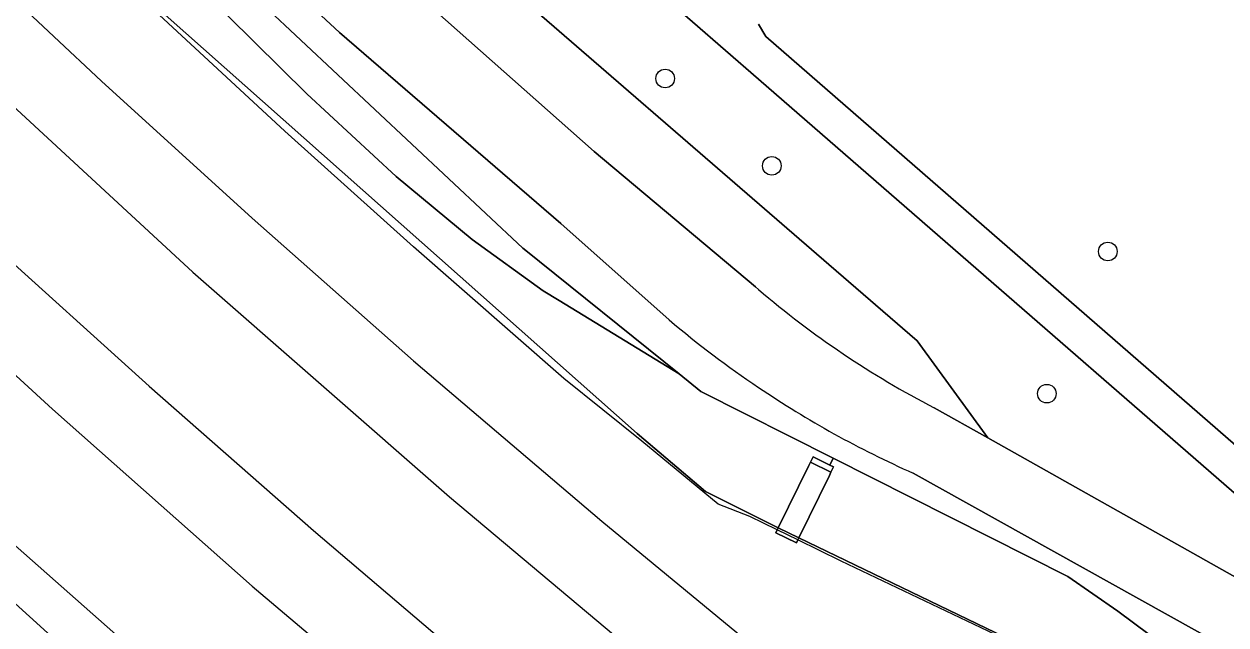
# Model space of a CAD drawing. Extents: x 160304 to 160955, y 383684 to 384161.
# Drawn here: x 160461.4 to 160524.6, y 383850.6 to 383882.3 of the extents above; entities that cross this region are included whole.
import ezdxf

# ---------------------------------------------------------------- set-up
doc = ezdxf.new("R2010")
doc.units = 0
for name, color, linetype in [('IMGEO_Boom', 7, 'Continuous'), ('IMGEO_Geluidsscherm', 7, 'Continuous'), ('IMGEO_Greppel_droge_sloot', 7, 'Continuous'), ('IMGEO_Groenvoorziening', 7, 'Continuous'), ('IMGEO_Hek', 7, 'Continuous'), ('IMGEO_Spoor', 7, 'Continuous'), ('IMGEO_Spoorbaan_halfverhard', 7, 'Continuous'), ('IMGEO_Struiken', 7, 'Continuous'), ('IMGEO_Terreindeel_gesloten', 7, 'Continuous'), ('IMGEO_Voetpad_halfverhard', 7, 'Continuous'), ('IMGEO_Voetpad_op_trap', 7, 'Continuous')]:
    doc.layers.add(name, color=color, linetype=linetype)

msp = doc.modelspace()

# ---------------------------------------------------------------- linework, layer by layer
at = {"layer": 'IMGEO_Boom'}
for centre in [(160495.096, 383879.389), (160500.698, 383874.799), (160518.356, 383870.292), (160515.149, 383862.814)]:
    msp.add_circle(centre, 0.489, dxfattribs=at)
at = {"layer": 'IMGEO_Geluidsscherm'}
msp.add_lwpolyline([(160532.965, 383835.794), (160524.208, 383842.242), (160516.48, 383848.218), (160504.342, 383854.008), (160502.065, 383855.121), (160500.987, 383855.648), (160499.54, 383856.355), (160497.873, 383856.993), (160493.866, 383860.313), (160489.763, 383863.615), (160481.88, 383870.53), (160475.118, 383876.626), (160468.512, 383882.748), (160457.11, 383893.602), (160445.741, 383904.876), (160435.689, 383915.177), (160424.587, 383927.186), (160411.48, 383942.031)], dxfattribs=at)
at = {"layer": 'IMGEO_Greppel_droge_sloot'}
for points in [[(160500, 383868.292), (160499.844, 383868.426), (160491.37, 383875.548), (160482.322, 383883.58), (160480.673, 383885.044), (160471.059, 383893.924), (160455.21, 383909.411), (160438.969, 383926.193), (160430.579, 383935.188), (160416.266, 383951.788), (160406.97, 383963.092), (160389.971, 383983.164), (160382.21, 383992.911), (160376.565, 384000), (160374.735, 384002.298), (160368.404, 384010.249), (160347.988, 384037.853)], [(160346.589, 384036.832), (160352.018, 384025.775), (160366.262, 384006.221), (160371.217, 384000), (160386.494, 383980.821), (160404.058, 383959.794), (160413.605, 383948.881), (160427.491, 383932.216), (160436.096, 383922.678), (160452.087, 383906.656), (160468.372, 383890.76), (160477.984, 383881.802), (160489.609, 383871.764), (160495.305, 383866.693)], [(160582.534, 383812.776), (160565.781, 383823.661), (160558.345, 383828.766), (160555.752, 383830.697), (160527.152, 383851.99), (160512.051, 383860.483), (160509.235, 383862.067)], [(160508.125, 383858.628), (160524.459, 383849.529), (160553.11, 383828.476), (160556.064, 383826.306), (160564.334, 383820.679), (160580.761, 383810.015), (160598.802, 383799.175), (160608.496, 383793.387), (160620.915, 383786.51), (160639.606, 383776.783), (160648.339, 383772.659), (160662.889, 383766.429), (160684.972, 383756.649), (160685.542, 383758.679), (160664.695, 383768.884), (160649.742, 383775.545), (160640.34, 383780.06), (160622.299, 383789.443), (160610.062, 383796.203), (160600.019, 383802.155), (160582.534, 383812.776)]]:
    msp.add_lwpolyline(points, dxfattribs=at)
for centre, radius, start, end in [((160531.806, 383905.514), 48.96, 229.48662, 242.54823), ((160530.032, 383907.703), 53.738, 229.7425, 236.02336), ((160530.065, 383907.709), 53.762, 235.99705, 245.9141)]:
    msp.add_arc(centre, radius, start, end, dxfattribs=at)
at = {"layer": 'IMGEO_Groenvoorziening'}
for points in [[(160347.988, 384037.853), (160368.404, 384010.249), (160374.735, 384002.298), (160376.565, 384000), (160382.21, 383992.911), (160389.971, 383983.164), (160406.97, 383963.092), (160416.266, 383951.788), (160430.579, 383935.188), (160438.969, 383926.193), (160455.21, 383909.411), (160471.059, 383893.924), (160480.673, 383885.044), (160482.322, 383883.58), (160491.37, 383875.548), (160499.844, 383868.426), (160500, 383868.292)], [(160495.305, 383866.693), (160489.609, 383871.764), (160477.984, 383881.802), (160468.372, 383890.76), (160452.087, 383906.656), (160436.096, 383922.678), (160427.491, 383932.216), (160413.605, 383948.881), (160404.058, 383959.794), (160386.494, 383980.821), (160371.217, 384000), (160366.262, 384006.221), (160352.018, 384025.775), (160346.589, 384036.832)], [(160377.767, 383988.161), (160383.147, 383981.543), (160398.359, 383962.83), (160402.015, 383958.333), (160414.246, 383944.353), (160425.857, 383931.082), (160435.125, 383920.904), (160442.778, 383912.907), (160446.69, 383908.992), (160450.658, 383905.135), (160487.621, 383870.467), (160487.683, 383870.417), (160495.827, 383863.852), (160496.977, 383862.925), (160503.928, 383859.415), (160516.251, 383853.192), (160518.879, 383851.372), (160551.794, 383826.847)], [(160509.235, 383862.067), (160512.051, 383860.483), (160508.328, 383865.59), (160503.697, 383869.604), (160484.582, 383886.176), (160487.856, 383889.936), (160486.155, 383891.417), (160480.826, 383895.891), (160475.38, 383900.223), (160468.415, 383905.426), (160454.463, 383916.72)], [(160534.801, 383849.056), (160500, 383879.361), (160487.856, 383889.936), (160484.582, 383886.176), (160503.697, 383869.604), (160508.328, 383865.59), (160512.051, 383860.483), (160527.152, 383851.99)], [(160500, 383882.257), (160500.393, 383881.602), (160535.063, 383851.391)], [(160551.794, 383826.847), (160518.879, 383851.372), (160516.251, 383853.192), (160503.928, 383859.415), (160503.753, 383859.056), (160503.943, 383858.963), (160503.803, 383858.676), (160503.724, 383858.514), (160502.116, 383855.226), (160516.388, 383848.334), (160538.124, 383832.102)], [(160580.761, 383810.015), (160564.334, 383820.679), (160556.064, 383826.306), (160553.11, 383828.476), (160524.459, 383849.529), (160508.125, 383858.628)]]:
    msp.add_lwpolyline(points, dxfattribs=at)
for centre, radius, start, end in [((160531.806, 383905.514), 48.96, 229.48662, 242.54823), ((160530.032, 383907.703), 53.738, 229.7425, 236.02336), ((160530.065, 383907.709), 53.762, 235.99705, 245.9141)]:
    msp.add_arc(centre, radius, start, end, dxfattribs=at)
at = {"layer": 'IMGEO_Hek'}
for points in [[(160496.977, 383862.925), (160487.621, 383870.467), (160450.658, 383905.135), (160446.69, 383908.992), (160442.778, 383912.907), (160435.125, 383920.904), (160425.857, 383931.082), (160402.015, 383958.333), (160377.767, 383988.161), (160365.932, 384005.469), (160340.965, 384039.679), (160336.678, 384040.252)], [(160503.928, 383859.415), (160496.977, 383862.925)], [(160551.794, 383826.847), (160518.879, 383851.372), (160516.251, 383853.192), (160503.928, 383859.415)]]:
    msp.add_lwpolyline(points, dxfattribs=at)
at = {"layer": 'IMGEO_Spoor'}
for points in [[(160407.879, 383939.037), (160412.772, 383933.434), (160421.355, 383923.822), (160432.367, 383911.949), (160440.171, 383903.844), (160448.479, 383895.515), (160457.946, 383886.32), (160465.476, 383879.257), (160473.403, 383872.052), (160481.865, 383864.548), (160491.76, 383856.1), (160500.557, 383848.849), (160509.771, 383841.474), (160518.437, 383834.798), (160526.266, 383829.08)], [(160404.629, 383936.33), (160416.357, 383923.045), (160425.901, 383912.637), (160434.699, 383903.418), (160444.2, 383893.87), (160457.082, 383881.382), (160470.277, 383869.213), (160483.767, 383857.381), (160492.923, 383849.682), (160502.211, 383842.13), (160511.616, 383834.74), (160521.142, 383827.506), (160530.795, 383820.427)], [(160400.081, 383932.541), (160412.113, 383918.993), (160419.319, 383911.061), (160429.232, 383900.418), (160435.963, 383893.441), (160442.81, 383886.578), (160450.966, 383878.708), (160459.436, 383870.916), (160467.982, 383863.204), (160476.618, 383855.61), (160485.369, 383848.153), (160494.245, 383840.83), (160503.234, 383833.653), (160512.33, 383826.622), (160526.191, 383816.341)], [(160396.756, 383929.772), (160406.897, 383918.205), (160415.974, 383908.259), (160425.574, 383898.107), (160434.648, 383888.848), (160443.066, 383880.511), (160452.251, 383871.764), (160462.902, 383861.998), (160473.401, 383852.688), (160484.821, 383843.031), (160496.61, 383833.411), (160505.998, 383826.088), (160515.565, 383818.969), (160525.175, 383811.932)], [(160391.638, 383925.508), (160403.617, 383911.859), (160411.496, 383903.265), (160419.802, 383894.417), (160426.94, 383887.086), (160437.065, 383877.006), (160446.493, 383868.018), (160457.155, 383858.158), (160469.99, 383846.816), (160482.881, 383835.972), (160493.543, 383827.355), (160502.419, 383820.414), (160513.399, 383812.071), (160524.916, 383803.706)]]:
    msp.add_lwpolyline(points, dxfattribs=at)
at = {"layer": 'IMGEO_Spoorbaan_halfverhard'}
msp.add_lwpolyline([(160516.388, 383848.334), (160502.116, 383855.226), (160502.065, 383855.121), (160501.995, 383854.976), (160500.915, 383855.501), (160500.987, 383855.648), (160501.038, 383855.753), (160497.211, 383857.668), (160493.631, 383860.725), (160465.728, 383885.504), (160440.311, 383910.485), (160428.842, 383922.673), (160415.608, 383937.42), (160411.6, 383942.137), (160409.775, 383940.617), (160407.879, 383939.037), (160404.629, 383936.33), (160400.081, 383932.541), (160396.756, 383929.772), (160391.638, 383925.508), (160389.483, 383923.713), (160392.82, 383919.531), (160431.686, 383878.379), (160476.689, 383837.454)], dxfattribs=at)
at = {"layer": 'IMGEO_Struiken'}
msp.add_lwpolyline([(160414.124, 383944.24), (160413.502, 383943.721), (160428.304, 383927.045), (160437.839, 383916.523), (160443.355, 383910.73), (160449.72, 383904.367), (160466.592, 383888.153), (160476.262, 383878.59), (160480.959, 383874.244), (160484.963, 383870.927), (160488.688, 383868.23), (160489.521, 383867.719), (160495.827, 383863.852), (160487.683, 383870.417), (160487.621, 383870.467), (160450.658, 383905.135), (160446.69, 383908.992), (160442.778, 383912.907), (160435.125, 383920.904), (160425.857, 383931.082), (160414.246, 383944.353)], close=True, dxfattribs=at)
msp.add_lwpolyline([(160428.842, 383922.673), (160440.311, 383910.485), (160465.728, 383885.504), (160493.631, 383860.725), (160497.211, 383857.668), (160501.038, 383855.753), (160502.645, 383859.041), (160502.724, 383859.203), (160502.865, 383859.49), (160503.753, 383859.056), (160503.928, 383859.415), (160496.977, 383862.925), (160495.827, 383863.852), (160489.521, 383867.719), (160488.688, 383868.23), (160484.963, 383870.927), (160480.959, 383874.244), (160476.262, 383878.59), (160466.592, 383888.153), (160449.72, 383904.367), (160443.355, 383910.73), (160437.839, 383916.523), (160428.304, 383927.045)], dxfattribs=at)
at = {"layer": 'IMGEO_Terreindeel_gesloten'}
for points in [[(160503.803, 383858.676), (160503.943, 383858.963), (160503.753, 383859.056), (160502.865, 383859.49), (160502.724, 383859.203)], [(160502.065, 383855.121), (160502.116, 383855.226), (160501.038, 383855.753), (160500.987, 383855.648), (160500.915, 383855.501), (160501.995, 383854.976)]]:
    msp.add_lwpolyline(points, close=True, dxfattribs=at)
at = {"layer": 'IMGEO_Voetpad_halfverhard'}
for points in [[(160454.463, 383916.72), (160468.415, 383905.426), (160475.38, 383900.223), (160480.826, 383895.891), (160486.155, 383891.417), (160487.856, 383889.936), (160500, 383879.361), (160534.801, 383849.056)], [(160535.063, 383851.391), (160500.393, 383881.602), (160500, 383882.257)]]:
    msp.add_lwpolyline(points, dxfattribs=at)
at = {"layer": 'IMGEO_Voetpad_op_trap'}
msp.add_lwpolyline([(160502.724, 383859.203), (160502.645, 383859.041), (160501.038, 383855.753), (160502.116, 383855.226), (160503.724, 383858.514), (160503.803, 383858.676)], close=True, dxfattribs=at)

doc.saveas('drawing.dxf')
